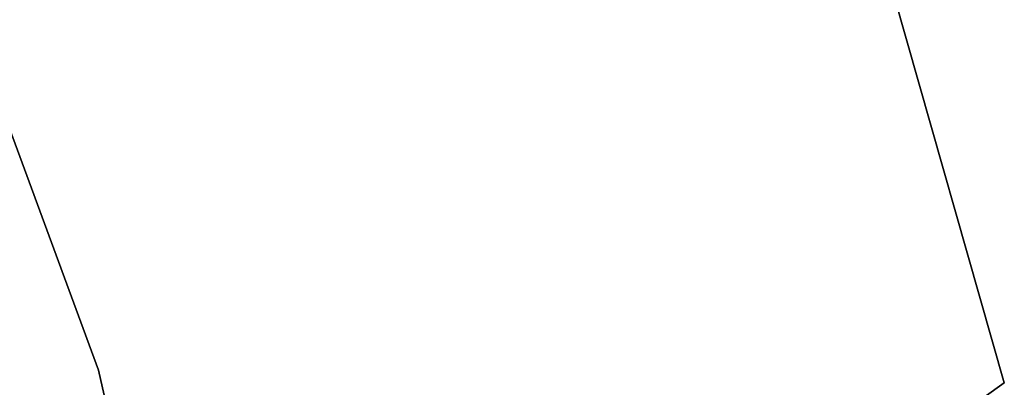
# Model space of a CAD drawing. Extents: x 0.3 to 7.1, y -3.38 to 3.38.
# Tile 591 of 604: x 6.34 to 6.93, y 0.79 to 1.01. Entities that reach past the tile are written whole.
import ezdxf

# ---------------------------------------------------------------- set-up
doc = ezdxf.new("R2010")
doc.units = 0
doc.header["$LTSCALE"] = 2.54
doc.layers.get('0').update_dxf_attribs({"linetype": 'CONTINUOUS'})

# ---------------------------------------------------------------- blocks, each defined once
blk = doc.blocks.new('SINGLES_AVVSTL_STL')
at = {"color": 0}
for p, q in [((6.26336, 1.14293, 1.9), (6.39058, 0.79808, 1.9)), ((6.39058, 0.79808, 1.7), (6.26336, 1.14293, 1.7)), ((6.39058, 0.79808, 1.7), (6.26336, 1.14293, 1.7)), ((6.26336, 1.14293, 1.9), (6.39058, 0.79808, 1.9)), ((6.93113, 0.79041, 1.7), (6.86254, 1.03142, 1.7)), ((6.86254, 1.03142, 1.9), (6.93113, 0.79041, 1.9)), ((6.86254, 1.03142, 1.9), (6.93113, 0.79041, 1.9)), ((6.93113, 0.79041, 1.7), (6.86254, 1.03142, 1.7)), ((6.39058, 0.79808, 1.9), (6.4717, 0.43958, 1.9)), ((6.4717, 0.43958, 1.7), (6.39058, 0.79808, 1.7)), ((6.39058, 0.79808, 1.7), (6.39058, 0.79808, 1.9)), ((6.39058, 0.79808, 1.7), (6.39058, 0.79808, 1.9)), ((6.4717, 0.43958, 1.7), (6.39058, 0.79808, 1.7)), ((6.39058, 0.79808, 1.9), (6.4717, 0.43958, 1.9)), ((6.89339, 0.76375, 1.9), (6.93113, 0.79041, 1.9)), ((6.93113, 0.79041, 1.7), (6.89339, 0.76375, 1.7)), ((6.93113, 0.79041, 1.7), (6.89339, 0.76375, 1.7)), ((6.89339, 0.76375, 1.9), (6.93113, 0.79041, 1.9)), ((6.93113, 0.79041, 1.9), (6.93113, 0.79041, 1.7)), ((6.93113, 0.79041, 1.9), (6.93113, 0.79041, 1.7))]:
    blk.add_line(p, q, dxfattribs=at)

msp = doc.modelspace()

# ---------------------------------------------------------------- block references
at = {"color": 0}
msp.add_blockref('SINGLES_AVVSTL_STL', (0, 0), dxfattribs=at)

doc.saveas('drawing.dxf')
